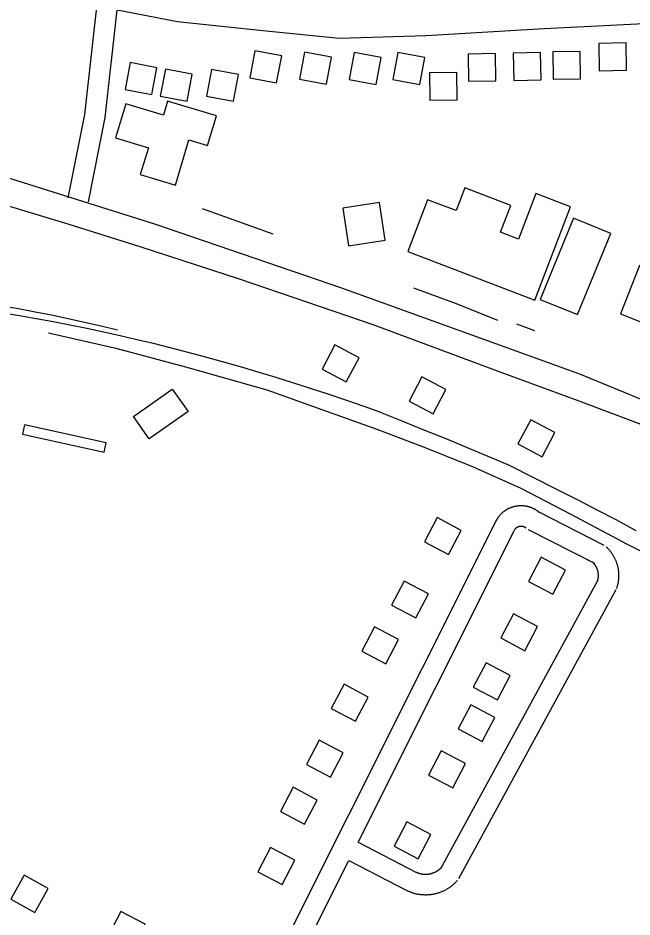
# Model space of a CAD drawing. Extents: x 3540316 to 3578335, y 553172 to 578787.
# Drawn here: x 3547159 to 3548057, y 571445 to 572760 of the extents above; entities that cross this region are included whole.
import ezdxf

# ---------------------------------------------------------------- set-up
doc = ezdxf.new("R2010")
doc.units = 0
for name, color, linetype in [('V-BLDG-OTLN', 7, 'Continuous'), ('V-RAIL-TRAK', 7, 'Continuous'), ('V-ROAD-CNTR', 7, 'Continuous'), ('V-TOPO-SHOR', 7, 'Continuous')]:
    doc.layers.add(name, color=color, linetype=linetype)

msp = doc.modelspace()

# ---------------------------------------------------------------- linework, layer by layer
at = {"layer": 'V-BLDG-OTLN'}
for points in [[(3548008.9, 572683.3), (3548048.9, 572684.1), (3548048.1, 572724.1), (3548008.1, 572723.3)], [(3547497.8, 572673.1), (3547537.1, 572665.7), (3547544.5, 572705), (3547505.2, 572712.4)], [(3547570.7, 572671), (3547610, 572663.7), (3547617.3, 572703), (3547578, 572710.4)], [(3547643.2, 572670.6), (3547682.5, 572663.2), (3547689.9, 572702.6), (3547650.6, 572709.9)], [(3547707.2, 572670.6), (3547746.5, 572663.2), (3547753.9, 572702.5), (3547714.5, 572709.9)], [(3547817.8, 572667.8), (3547857.8, 572668.6), (3547857, 572708.5), (3547817, 572707.7)], [(3547883.9, 572669.1), (3547923.9, 572669.9), (3547923.1, 572709.9), (3547883.1, 572709.1)], [(3547941.7, 572670.8), (3547981.7, 572671.6), (3547980.9, 572711.6), (3547940.9, 572710.8)], [(3547315.3, 572655.8), (3547354.6, 572648.4), (3547362, 572687.7), (3547322.7, 572695.1)], [(3547366.9, 572646.2), (3547406.3, 572638.8), (3547413.6, 572678.1), (3547374.3, 572685.5)], [(3547434.7, 572645.9), (3547474, 572638.5), (3547481.4, 572677.9), (3547442, 572685.2)], [(3547761.3, 572640), (3547801.3, 572640.8), (3547800.5, 572680.8), (3547760.5, 572680)], [(3547389, 572515.7), (3547408.9, 572582.3), (3547436.1, 572574.1), (3547449, 572617.1), (3547377.5, 572638.6), (3547371.4, 572618.4), (3547316.4, 572635), (3547301.4, 572585), (3547349.5, 572570.6), (3547337.6, 572531.2)], [(3547728.9, 572418.9), (3547914.8, 572347.7), (3547967.1, 572484.1), (3547916.4, 572503.6), (3547890.9, 572437), (3547864.5, 572447.1), (3547879.5, 572486.1), (3547812.2, 572511.9), (3547799.5, 572478.6), (3547757.9, 572494.5)], [(3547634.1, 572482.3), (3547642.4, 572427.2), (3547695.7, 572435.3), (3547687.4, 572490.3)], [(3547976.9, 572326.5), (3548025.7, 572445.1), (3547971.4, 572467.4), (3547922.6, 572348.8)], [(3548040, 572327.5), (3548116.3, 572297.3), (3548134.7, 572343.6), (3548093, 572360.1), (3548102.7, 572384.5), (3548068, 572398.2)], [(3547639, 572228), (3547657.7, 572263.4), (3547622.3, 572282.1), (3547603.6, 572246.7)], [(3547766.1, 572181.3), (3547784.7, 572216.7), (3547749.3, 572235.3), (3547730.7, 572199.9)], [(3547327.7, 572177.5), (3547384.5, 572217.6), (3547407.6, 572184.9), (3547350.8, 572144.8)], [(3547925.4, 572118.6), (3547944, 572154), (3547908.7, 572172.6), (3547890, 572137.2)], [(3547284.8, 572125.4), (3547287.8, 572139), (3547168.3, 572165.2), (3547165.3, 572151.5)], [(3547788.6, 571975.4), (3547807.2, 572010.8), (3547771.8, 572029.4), (3547753.2, 571994)], [(3547940.9, 571917.4), (3547959.5, 571952.8), (3547924.1, 571971.4), (3547905.5, 571936)], [(3547740.6, 571882.7), (3547759.2, 571918.1), (3547723.8, 571936.7), (3547705.2, 571901.3)], [(3547900.2, 571834.7), (3547918.8, 571870.1), (3547883.4, 571888.7), (3547864.8, 571853.4)], [(3547696.9, 571815.7), (3547715.5, 571851.1), (3547680.1, 571869.7), (3547661.5, 571834.3)], [(3547860, 571763), (3547878.7, 571798.4), (3547843.3, 571817), (3547824.6, 571781.6)], [(3547652.4, 571731.6), (3547671.1, 571767), (3547635.7, 571785.7), (3547617, 571750.3)], [(3547837.8, 571701.8), (3547856.4, 571737.2), (3547821, 571755.8), (3547802.4, 571720.4)], [(3547615.9, 571649.9), (3547634.6, 571685.3), (3547599.2, 571703.9), (3547580.6, 571668.5)], [(3547794.6, 571634.3), (3547813.2, 571669.6), (3547777.9, 571688.3), (3547759.2, 571652.9)], [(3547577.9, 571580.9), (3547596.5, 571616.2), (3547561.1, 571634.9), (3547542.5, 571599.5)], [(3547744.2, 571530.3), (3547762.8, 571565.7), (3547727.4, 571584.4), (3547708.8, 571549)], [(3547545, 571492.8), (3547563.6, 571528.1), (3547528.2, 571546.8), (3547509.6, 571511.4)], [(3547167.8, 571506.4), (3547148.5, 571471.4), (3547183.5, 571452), (3547202.8, 571487)], [(3547326.4, 571399.1), (3547344.7, 571434.7), (3547309.1, 571453), (3547290.8, 571417.4)]]:
    msp.add_lwpolyline(points, close=True, dxfattribs=at)
at = {"layer": 'V-RAIL-TRAK'}
for points in [[(3547691, 572182.7), (3547665.3, 572191.8), (3547639.6, 572200.7), (3547613.9, 572209.4), (3547588, 572217.9), (3547562.1, 572226.2), (3547536.2, 572234.3), (3547510.2, 572242.2), (3547484.1, 572249.9), (3547457.9, 572257.4), (3547431.7, 572264.7), (3547405.5, 572271.7), (3547381.2, 572278), (3547357, 572284), (3547332.6, 572289.8), (3547308.2, 572295.4), (3547283.8, 572300.8), (3547259.3, 572306), (3547234.8, 572311), (3547210.2, 572315.7), (3547185.6, 572320.2), (3547161, 572324.5), (3547136.3, 572328.6)], [(3547691, 572182.7), (3547722.5, 572170.1), (3547750.7, 572158.6), (3547784.7, 572145.3), (3547819.1, 572130.7), (3547852, 572116.7), (3547877.2, 572106.3), (3547912.9, 572088.1), (3547946.3, 572071), (3547977.6, 572055.4), (3548006.4, 572040.6), (3548033.3, 572026.8), (3548062.4, 572010.4)]]:
    msp.add_lwpolyline(points, dxfattribs=at)
at = {"layer": 'V-ROAD-CNTR'}
for points in [[(3547232.3, 572497.3), (3547256.7, 572619.4), (3547295.9, 572973.3)], [(3549627.5, 571363.1), (3549514.2, 571439.9), (3549312.1, 571559.3), (3549139, 571657.2), (3548994.3, 571735.3), (3548802, 571831.7), (3548555.7, 571948.3), (3548246.9, 572090.1), (3548074, 572164), (3547979.7, 572199.7), (3547859.9, 572243.7), (3547679.6, 572311), (3547482.9, 572378.5), (3547337.4, 572425.4), (3547233.6, 572458.5), (3547088.2, 572502.3), (3546874.8, 572565.2), (3546704.8, 572612.7), (3546485.3, 572668.5), (3546286.1, 572713.1), (3545996.1, 572774.7)], [(3546224.2, 572767), (3546505.2, 572702.3), (3546754.9, 572639.5), (3547049.8, 572556.4), (3547359.7, 572458.9), (3547631.9, 572365.7), (3547979.9, 572239.9), (3548381.5, 572074.4), (3548939.9, 571818.7), (3549319.6, 571607.8), (3549509.4, 571489.7), (3549968.7, 571189.7), (3550323.2, 570939.2), (3550684.8, 570671.1), (3550916.6, 570501.9), (3551237.1, 570262.2), (3551633.1, 569965.2), (3552027.1, 569672.1), (3552513.2, 569330.7), (3552594.9, 569273.2)], [(3547261.8, 572491.4), (3547286.3, 572614.8), (3547303.8, 572772.3)], [(3547303.8, 572772.3), (3547392.3, 572755.1), (3547516.7, 572742), (3547629.1, 572730.8), (3547755.5, 572734.7), (3547928.2, 572745.1), (3548132.8, 572755.1), (3548419.9, 572773.1)], [(3547857.4, 572023.2), (3547857.7, 572023.8), (3547858, 572024.5), (3547858.3, 572025.1), (3547858.7, 572025.7), (3547859, 572026.4), (3547859.4, 572026.9), (3547859.7, 572027.5), (3547860.1, 572028.2), (3547860.5, 572028.8), (3547860.9, 572029.4), (3547861.3, 572029.9), (3547861.7, 572030.5), (3547862.1, 572031.1), (3547862.6, 572031.7), (3547863, 572032.2), (3547863.5, 572032.7), (3547863.9, 572033.3), (3547864.4, 572033.8), (3547864.9, 572034.4), (3547865.4, 572034.8), (3547865.9, 572035.3), (3547866.4, 572035.9), (3547866.9, 572036.3), (3547867.4, 572036.8), (3547868, 572037.3), (3547868.5, 572037.7), (3547869, 572038.2), (3547869.6, 572038.6), (3547870.2, 572039.1), (3547870.7, 572039.5), (3547871.3, 572039.9), (3547871.9, 572040.3), (3547872.5, 572040.7), (3547873.1, 572041.1), (3547873.7, 572041.4), (3547874.4, 572041.8), (3547874.9, 572042.1), (3547875.5, 572042.4), (3547876.2, 572042.8), (3547876.9, 572043.1), (3547877.5, 572043.4), (3547878.1, 572043.7), (3547878.8, 572044), (3547879.5, 572044.3), (3547880.1, 572044.5), (3547880.8, 572044.7), (3547881.5, 572045), (3547882.1, 572045.2), (3547882.8, 572045.4), (3547883.5, 572045.6), (3547884.1, 572045.8), (3547884.9, 572046), (3547885.6, 572046.1), (3547886.2, 572046.3), (3547887, 572046.4), (3547887.7, 572046.6), (3547888.3, 572046.7), (3547889, 572046.8), (3547889.8, 572046.9), (3547890.5, 572046.9), (3547891.1, 572047), (3547891.9, 572047.1), (3547892.6, 572047.1), (3547893.3, 572047.1), (3547894, 572047.1), (3547894.7, 572047.1), (3547895.4, 572047.1), (3547896.1, 572047.1), (3547896.8, 572047.1), (3547897.6, 572047), (3547898.2, 572047), (3547898.9, 572046.9), (3547899.7, 572046.8), (3547900.4, 572046.7), (3547901.1, 572046.6), (3547901.7, 572046.5), (3547902.5, 572046.4), (3547903.2, 572046.2), (3547903.9, 572046), (3547904.5, 572045.9), (3547905.2, 572045.7), (3547905.9, 572045.5), (3547906.6, 572045.3), (3547907.3, 572045.1), (3547907.9, 572044.9), (3547908.6, 572044.6), (3547909.3, 572044.4), (3547909.9, 572044.1), (3547910.6, 572043.8), (3547911.3, 572043.5), (3547911.9, 572043.2), (3547912.6, 572042.9), (3547913.2, 572042.6), (3547913.8, 572042.3), (3547914.4, 572041.9), (3547915, 572041.6), (3547915.6, 572041.2), (3547916.3, 572040.8), (3547916.8, 572040.5), (3547917.5, 572040.1)], [(3547917.5, 572040.1), (3547918, 572039.7), (3547918.6, 572039.3), (3547919.2, 572038.8), (3547919.8, 572038.4), (3547920.3, 572038), (3547920.8, 572037.5), (3547921.4, 572037), (3547921.7, 572036.7)], [(3547918.5, 572038.9), (3548015.5, 571989.4)], [(3547428.8, 571167.6), (3547857.7, 572023.7)], [(3547884.7, 572010.8), (3547884.8, 572011), (3547884.9, 572011.1), (3547885, 572011.4), (3547885.1, 572011.5), (3547885.2, 572011.6), (3547885.3, 572011.8), (3547885.4, 572012), (3547885.5, 572012.1), (3547885.6, 572012.3), (3547885.7, 572012.5), (3547885.8, 572012.6), (3547885.9, 572012.8), (3547886, 572012.9), (3547886.1, 572013), (3547886.2, 572013.2), (3547886.4, 572013.4), (3547886.5, 572013.5), (3547886.6, 572013.6), (3547886.7, 572013.8), (3547886.9, 572013.9), (3547887, 572014.1), (3547887.1, 572014.2), (3547887.3, 572014.3), (3547887.4, 572014.4), (3547887.5, 572014.5), (3547887.7, 572014.7), (3547887.8, 572014.8), (3547888, 572014.9), (3547888.1, 572015), (3547888.3, 572015.1), (3547888.4, 572015.2), (3547888.6, 572015.3), (3547888.7, 572015.4), (3547888.9, 572015.5), (3547889, 572015.6), (3547889.2, 572015.7), (3547889.4, 572015.8), (3547889.6, 572015.9), (3547889.7, 572016), (3547889.9, 572016.1), (3547890, 572016.2), (3547890.2, 572016.2), (3547890.4, 572016.3), (3547890.5, 572016.4), (3547890.7, 572016.4), (3547890.9, 572016.5), (3547891.1, 572016.6), (3547891.2, 572016.6), (3547891.4, 572016.7), (3547891.6, 572016.7), (3547891.8, 572016.8), (3547892, 572016.8), (3547892.1, 572016.9), (3547892.4, 572016.9), (3547892.5, 572016.9), (3547892.7, 572017), (3547892.9, 572017), (3547893.1, 572017), (3547893.2, 572017.1), (3547893.4, 572017.1), (3547893.7, 572017.1), (3547893.8, 572017.1), (3547894, 572017.1), (3547894.2, 572017.1), (3547894.4, 572017.1), (3547894.6, 572017.1), (3547894.7, 572017.1), (3547895, 572017.1), (3547895.1, 572017.1), (3547895.3, 572017.1), (3547895.5, 572017.1), (3547895.7, 572017.1), (3547895.9, 572017.1), (3547896, 572017), (3547896.2, 572017), (3547896.5, 572017), (3547896.6, 572016.9), (3547896.8, 572016.9), (3547897, 572016.9), (3547897.2, 572016.8), (3547897.3, 572016.8), (3547897.5, 572016.7), (3547897.7, 572016.7), (3547897.9, 572016.6), (3547898.1, 572016.5), (3547898.2, 572016.5), (3547898.4, 572016.4), (3547898.6, 572016.3), (3547898.8, 572016.3), (3547898.9, 572016.2), (3547899.1, 572016.1), (3547899.2, 572016), (3547899.4, 572015.9), (3547899.6, 572015.9), (3547899.7, 572015.8), (3547899.9, 572015.7), (3547900.1, 572015.6), (3547900.2, 572015.5), (3547900.4, 572015.4), (3547900.5, 572015.3)], [(3547900.5, 572015.3), (3547900.7, 572015.2), (3547900.9, 572015), (3547901, 572015), (3547901.1, 572014.9), (3547901.3, 572014.7), (3547901.4, 572014.6), (3547901.6, 572014.5), (3547901.7, 572014.4)], [(3547904.9, 572012.2), (3548001.8, 571962.7)], [(3547656.3, 571554.7), (3547884.5, 572010.3)], [(3548018.9, 571987), (3548019.6, 571986.4), (3548020.3, 571985.6), (3548021, 571984.9), (3548021.7, 571984.2), (3548022.4, 571983.4), (3548023, 571982.7), (3548023.7, 571982), (3548024.4, 571981.2), (3548025, 571980.4), (3548025.6, 571979.6), (3548026.2, 571978.8), (3548026.8, 571978), (3548027.4, 571977.1), (3548027.9, 571976.3), (3548028.5, 571975.5), (3548029, 571974.6), (3548029.5, 571973.8), (3548030, 571972.9), (3548030.5, 571972), (3548030.9, 571971.1), (3548031.4, 571970.2), (3548031.8, 571969.3), (3548032.2, 571968.4), (3548032.7, 571967.5), (3548033, 571966.5), (3548033.4, 571965.6), (3548033.8, 571964.7), (3548034.1, 571963.7), (3548034.4, 571962.7), (3548034.7, 571961.8), (3548035, 571960.9), (3548035.3, 571959.9), (3548035.6, 571958.9), (3548035.8, 571958), (3548036, 571957), (3548036.2, 571955.9), (3548036.4, 571955), (3548036.6, 571954), (3548036.7, 571953), (3548036.8, 571952), (3548037, 571951), (3548037.1, 571950), (3548037.1, 571949.1), (3548037.2, 571948), (3548037.3, 571947), (3548037.3, 571946), (3548037.3, 571945), (3548037.3, 571944), (3548037.3, 571943), (3548037.2, 571942), (3548037.2, 571941), (3548037.1, 571940), (3548037, 571939), (3548036.9, 571938), (3548036.8, 571937), (3548036.6, 571936), (3548036.5, 571935), (3548036.3, 571934), (3548036.1, 571933), (3548035.9, 571932.1), (3548035.6, 571931.1), (3548035.4, 571930.1), (3548035.1, 571929.1), (3548034.8, 571928.2), (3548034.5, 571927.2), (3548034.2, 571926.3), (3548034.1, 571926)], [(3547998.4, 571965.1), (3547998.8, 571964.7), (3547999.1, 571964.4), (3547999.5, 571964), (3547999.8, 571963.7), (3548000.1, 571963.3), (3548000.5, 571963), (3548000.8, 571962.6), (3548001.1, 571962.2), (3548001.4, 571961.9), (3548001.7, 571961.5), (3548002, 571961.1), (3548002.3, 571960.7), (3548002.5, 571960.3), (3548002.8, 571959.9), (3548003.1, 571959.5), (3548003.3, 571959.1), (3548003.6, 571958.7), (3548003.8, 571958.3), (3548004, 571957.9), (3548004.3, 571957.4), (3548004.5, 571957), (3548004.7, 571956.6), (3548004.9, 571956.1), (3548005.1, 571955.7), (3548005.3, 571955.2), (3548005.4, 571954.8), (3548005.6, 571954.3), (3548005.8, 571953.9), (3548005.9, 571953.5), (3548006.1, 571952.9), (3548006.2, 571952.5), (3548006.3, 571952.1), (3548006.5, 571951.6), (3548006.6, 571951.1), (3548006.7, 571950.6), (3548006.8, 571950.2), (3548006.9, 571949.7), (3548006.9, 571949.2), (3548007, 571948.8), (3548007.1, 571948.3), (3548007.1, 571947.8), (3548007.2, 571947.3), (3548007.2, 571946.8), (3548007.3, 571946.4), (3548007.3, 571945.9), (3548007.3, 571945.4), (3548007.3, 571944.9), (3548007.3, 571944.4), (3548007.3, 571943.9), (3548007.3, 571943.5), (3548007.2, 571943), (3548007.2, 571942.5), (3548007.2, 571942), (3548007.1, 571941.5), (3548007, 571941.1), (3548007, 571940.6), (3548006.9, 571940.1), (3548006.8, 571939.7), (3548006.7, 571939.2), (3548006.6, 571938.7), (3548006.5, 571938.2), (3548006.4, 571937.8), (3548006.3, 571937.3), (3548006.1, 571936.9), (3548006, 571936.4), (3548005.8, 571935.9), (3548005.8, 571935.9)], [(3548006.8, 571938.1), (3547776.7, 571515.5)], [(3548033.1, 571923.8), (3547803, 571501.1)], [(3547656.3, 571554.7), (3547741.5, 571510.4)], [(3547455.6, 571154.2), (3547642.9, 571527.9)], [(3547642.9, 571527.9), (3547727.7, 571483.8)], [(3547778.5, 571518.2), (3547778.1, 571517.7), (3547777.8, 571517.3), (3547777.4, 571516.9), (3547777, 571516.5), (3547776.6, 571516.1), (3547776.2, 571515.7), (3547775.8, 571515.4), (3547775.4, 571515), (3547775, 571514.7), (3547774.6, 571514.3), (3547774.2, 571514), (3547773.7, 571513.6), (3547773.3, 571513.3), (3547772.9, 571513), (3547772.4, 571512.7), (3547772, 571512.4), (3547771.5, 571512.1), (3547771.1, 571511.8), (3547770.6, 571511.6), (3547770.1, 571511.3), (3547769.6, 571511), (3547769.2, 571510.8), (3547768.7, 571510.5), (3547768.2, 571510.3), (3547767.7, 571510.1), (3547767.2, 571509.8), (3547766.7, 571509.6), (3547766.2, 571509.4), (3547765.7, 571509.3), (3547765.2, 571509.1), (3547764.6, 571508.9), (3547764.2, 571508.7), (3547763.7, 571508.6), (3547763.1, 571508.4), (3547762.6, 571508.3), (3547762.1, 571508.2), (3547761.5, 571508), (3547761, 571507.9), (3547760.5, 571507.8), (3547759.9, 571507.7), (3547759.4, 571507.7), (3547758.9, 571507.6), (3547758.3, 571507.5), (3547757.8, 571507.5), (3547757.3, 571507.4), (3547756.7, 571507.4), (3547756.2, 571507.4), (3547755.6, 571507.3), (3547755.1, 571507.3), (3547754.5, 571507.3), (3547754, 571507.3), (3547753.5, 571507.4), (3547752.9, 571507.4), (3547752.3, 571507.4), (3547751.8, 571507.5), (3547751.3, 571507.5), (3547750.7, 571507.6), (3547750.2, 571507.7), (3547749.7, 571507.8), (3547749.2, 571507.9), (3547748.6, 571508), (3547748.1, 571508.1), (3547747.6, 571508.2), (3547747.1, 571508.4), (3547746.5, 571508.5), (3547746, 571508.6), (3547745.5, 571508.8), (3547745, 571509), (3547744.5, 571509.2), (3547744, 571509.3), (3547743.4, 571509.5), (3547742.9, 571509.7), (3547742.5, 571510), (3547742, 571510.2), (3547741.4, 571510.4), (3547741.1, 571510.6)], [(3547801.1, 571498.4), (3547800.5, 571497.7), (3547799.8, 571496.9), (3547799.1, 571496.2), (3547798.3, 571495.4), (3547797.5, 571494.6), (3547796.8, 571493.9), (3547796, 571493.2), (3547795.2, 571492.4), (3547794.4, 571491.8), (3547793.6, 571491.1), (3547792.8, 571490.4), (3547791.9, 571489.8), (3547791, 571489.1), (3547790.2, 571488.5), (3547789.3, 571487.9), (3547788.4, 571487.3), (3547787.5, 571486.7), (3547786.6, 571486.2), (3547785.7, 571485.6), (3547784.8, 571485.1), (3547783.8, 571484.6), (3547782.9, 571484.1), (3547782, 571483.6), (3547781, 571483.2), (3547780, 571482.7), (3547779, 571482.3), (3547778.1, 571481.9), (3547777.1, 571481.5), (3547776, 571481.1), (3547775.1, 571480.7), (3547774.1, 571480.4), (3547773, 571480.1), (3547772, 571479.8), (3547771, 571479.5), (3547770, 571479.2), (3547768.9, 571478.9), (3547767.9, 571478.7), (3547766.9, 571478.5), (3547765.8, 571478.3), (3547764.8, 571478.1), (3547763.7, 571478), (3547762.7, 571477.8), (3547761.6, 571477.7), (3547760.5, 571477.6), (3547759.5, 571477.5), (3547758.4, 571477.4), (3547757.3, 571477.4), (3547756.3, 571477.3), (3547755.2, 571477.3), (3547754.2, 571477.3), (3547753.1, 571477.4), (3547752, 571477.4), (3547750.9, 571477.5), (3547749.9, 571477.5), (3547748.8, 571477.6), (3547747.7, 571477.8), (3547746.7, 571477.9), (3547745.7, 571478), (3547744.6, 571478.2), (3547743.5, 571478.4), (3547742.5, 571478.6), (3547741.5, 571478.8), (3547740.4, 571479.1), (3547739.4, 571479.3), (3547738.4, 571479.6), (3547737.3, 571479.9), (3547736.3, 571480.2), (3547735.3, 571480.6), (3547734.3, 571480.9), (3547733.3, 571481.3), (3547732.3, 571481.7), (3547731.3, 571482.1), (3547730.4, 571482.5), (3547729.4, 571482.9), (3547728.5, 571483.4), (3547728.1, 571483.6)]]:
    msp.add_lwpolyline(points, dxfattribs=at)
for centre, radius, start, end in [((3546735.1, 570004.8), 2368.3, 76.0957, 95.1655), ((3546341.9, 569864.6), 1668.6, 57.2579, 73.2326)]:
    msp.add_arc(centre, radius, start, end, dxfattribs=at)
at = {"layer": 'V-TOPO-SHOR'}
for p, q in [((3547531.8, 572444.2), (3547428.8, 572481.4)), ((3547887.9, 572313), (3547914.1, 572303.3))]:
    msp.add_line(p, q, dxfattribs=at)
for points in [[(3547737.1, 572365.8), (3547799.8, 572342.8), (3547860, 572318.2)], [(3547203.2, 572300), (3547302.1, 572277.4), (3547403.7, 572249.9), (3547522.7, 572216.2), (3547683.7, 572158.7)], [(3547683.7, 572158.7), (3547749.1, 572134.1), (3547821.2, 572105), (3547894.1, 572072.6), (3547966.2, 572034.8), (3548049.7, 571990.4), (3548107, 571961.7)]]:
    msp.add_lwpolyline(points, dxfattribs=at)

doc.saveas('drawing.dxf')
